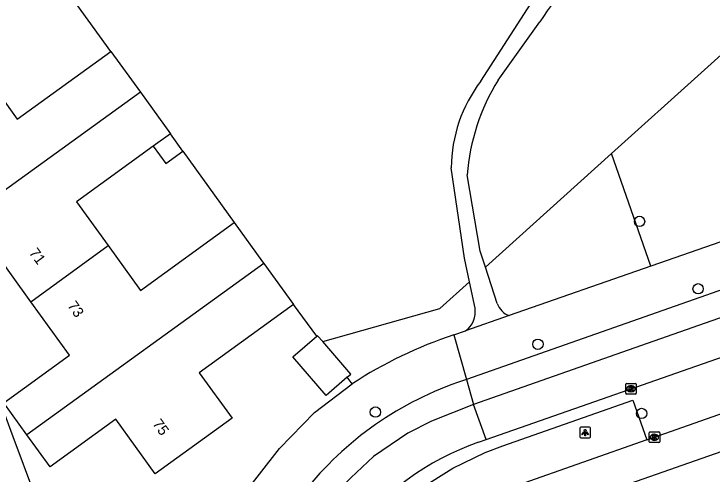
# Model space of a CAD drawing. Extents: x 158474 to 159560, y 388525 to 389605.
# Drawn here: x 158772.8 to 158838.9, y 389050 to 389093.6 of the extents above; entities that cross this region are included whole.
import ezdxf

# ---------------------------------------------------------------- set-up
doc = ezdxf.new("R2010")
doc.units = 0
for name, color, linetype in [('IMGEO_Berm_groen', 7, 'Continuous'), ('IMGEO_Boom', 7, 'Continuous'), ('IMGEO_Gemengd_bos', 7, 'Continuous'), ('IMGEO_Groenvoorziening', 7, 'Continuous'), ('IMGEO_Kolk', 7, 'Continuous'), ('IMGEO_Lichtpunt', 7, 'Continuous'), ('IMGEO_Loofbos', 7, 'Continuous'), ('IMGEO_Pand', 7, 'Continuous'), ('IMGEO_Pand_nummerreeks', 7, 'Continuous'), ('IMGEO_Rijbaan_lokaal_gesloten', 7, 'Continuous'), ('IMGEO_Voetpad_halfverhard', 7, 'Continuous'), ('IMGEO_Voetpad_open', 7, 'Continuous')]:
    doc.layers.add(name, color=color, linetype=linetype)

msp = doc.modelspace()

# ---------------------------------------------------------------- linework, layer by layer
at = {"layer": 'IMGEO_Berm_groen'}
msp.add_lwpolyline([(158803.759, 389034.662), (158800.582, 389037.081), (158804.239, 389041.876), (158806.315, 389044.319), (158808.788, 389046.678), (158811.326, 389048.622), (158814.382, 389050.549), (158817.437, 389052.017), (158819.117, 389052.662), (158831.406, 389056.979), (158832.73, 389053.212)], dxfattribs=at)
at = {"layer": 'IMGEO_Boom'}
for centre in [(158832.05, 389073.916), (158837.6, 389067.532), (158822.436, 389062.274), (158807.049, 389055.853), (158832.254, 389055.721)]:
    msp.add_circle(centre, 0.489, dxfattribs=at)
at = {"layer": 'IMGEO_Gemengd_bos'}
for points in [[(158829.414, 389080.345), (158863.345, 389110.934)], [(158817.469, 389069.576), (158829.414, 389080.345)]]:
    msp.add_lwpolyline(points, dxfattribs=at)
at = {"layer": 'IMGEO_Groenvoorziening'}
for points in [[(158833.128, 389069.659), (158829.414, 389080.345)], [(158804.846, 389058.527), (158804.383, 389059.152)]]:
    msp.add_lwpolyline(points, dxfattribs=at)
at = {"layer": 'IMGEO_Kolk'}
for p, q in [((158830.744, 389057.632), (158830.744, 389058.484)), ((158830.819, 389058.558), (158831.671, 389058.558)), ((158831.232, 389058.338), (158831.257, 389058.338)), ((158831.745, 389058.484), (158831.745, 389057.632)), ((158831.671, 389057.558), (158830.819, 389057.558)), ((158831.255, 389057.778), (158831.23, 389057.778)), ((158832.96, 389053.045), (158832.96, 389053.897)), ((158833.035, 389053.971), (158833.887, 389053.971)), ((158833.448, 389053.751), (158833.473, 389053.751)), ((158833.961, 389053.897), (158833.961, 389053.045)), ((158833.887, 389052.971), (158833.035, 389052.971)), ((158833.471, 389053.191), (158833.446, 389053.191))]:
    msp.add_line(p, q, dxfattribs=at)
for points in [[(158830.744, 389057.632), (158830.744, 389058.484)], [(158830.819, 389058.558), (158831.671, 389058.558)], [(158831.065, 389058.258), (158831.188, 389058.258), (158831.188, 389058.107), (158831.318, 389058.258), (158831.482, 389058.258), (158831.336, 389058.107), (158831.489, 389057.858), (158831.337, 389057.858), (158831.252, 389058.022), (158831.188, 389057.955), (158831.188, 389057.858), (158831.065, 389057.858), (158831.065, 389058.258)], [(158831.745, 389058.484), (158831.745, 389057.632)], [(158831.671, 389057.558), (158830.819, 389057.558)], [(158832.96, 389053.045), (158832.96, 389053.897)], [(158833.035, 389053.971), (158833.887, 389053.971)], [(158833.281, 389053.671), (158833.404, 389053.671), (158833.404, 389053.52), (158833.534, 389053.671), (158833.698, 389053.671), (158833.552, 389053.52), (158833.705, 389053.271), (158833.553, 389053.271), (158833.468, 389053.435), (158833.404, 389053.368), (158833.404, 389053.271), (158833.281, 389053.271), (158833.281, 389053.671)], [(158833.961, 389053.897), (158833.961, 389053.045)], [(158833.887, 389052.971), (158833.035, 389052.971)]]:
    msp.add_lwpolyline(points, dxfattribs=at)
for centre, start, end in [((158830.821, 389058.482), 91.55205, 178.44795), ((158830.821, 389058.482), 91.55205, 178.44795), ((158831.669, 389058.482), 1.55205, 88.44795), ((158831.669, 389058.482), 1.55205, 88.44795), ((158830.821, 389057.634), 181.55205, 268.44795), ((158830.821, 389057.634), 181.55205, 268.44795), ((158831.669, 389057.634), 271.55205, 358.44795), ((158831.669, 389057.634), 271.55205, 358.44795), ((158833.037, 389053.895), 91.55205, 178.44795), ((158833.037, 389053.895), 91.55205, 178.44795), ((158833.885, 389053.895), 1.55205, 88.44795), ((158833.885, 389053.895), 1.55205, 88.44795), ((158833.037, 389053.047), 181.55205, 268.44795), ((158833.037, 389053.047), 181.55205, 268.44795), ((158833.885, 389053.047), 271.55205, 358.44795), ((158833.885, 389053.047), 271.55205, 358.44795)]:
    msp.add_arc(centre, 0.0765, start, end, dxfattribs=at)
for centre, major_axis, ratio, start_param, end_param in [((158831.231, 389058.058), (-0.387, 0.002), 0.722429, 4.712389, 7.853982), ((158831.256, 389058.058), (-0.39, 0.002), 0.717154, 1.570796, 4.712389), ((158833.447, 389053.471), (-0.387, 0.002), 0.722429, 4.712389, 7.853982), ((158833.472, 389053.471), (-0.39, 0.002), 0.717154, 1.570796, 4.712389)]:
    msp.add_ellipse(centre, major_axis=major_axis, ratio=ratio, start_param=start_param, end_param=end_param, dxfattribs=at)
at = {"layer": 'IMGEO_Lichtpunt'}
for p, q in [((158826.41, 389054.319), (158826.41, 389053.512)), ((158826.41, 389054.319), (158826.41, 389053.512)), ((158827.312, 389054.414), (158826.504, 389054.414)), ((158827.312, 389054.414), (158826.504, 389054.414)), ((158827.406, 389053.512), (158827.406, 389054.319)), ((158827.406, 389053.512), (158827.406, 389054.319)), ((158826.504, 389053.418), (158827.312, 389053.418)), ((158826.504, 389053.418), (158827.312, 389053.418))]:
    msp.add_line(p, q, dxfattribs=at)
for points in [[(158826.784, 389053.983), (158826.823, 389053.955), (158826.635, 389053.693), (158826.597, 389053.72), (158826.784, 389053.983)], [(158826.886, 389053.935), (158826.933, 389053.935), (158826.933, 389053.613), (158826.886, 389053.613), (158826.886, 389053.935)], [(158826.996, 389053.955), (158827.034, 389053.982), (158827.221, 389053.72), (158827.182, 389053.692), (158826.996, 389053.955)]]:
    msp.add_lwpolyline(points, dxfattribs=at)
msp.add_circle((158826.909, 389054.117), 0.0994, dxfattribs=at)
for centre, start, end in [((158826.504, 389054.319), 90, 180), ((158826.504, 389054.319), 90, 180), ((158827.312, 389054.319), 0, 90), ((158827.312, 389054.319), 0, 90), ((158826.504, 389053.512), 180, 270), ((158826.504, 389053.512), 180, 270), ((158827.312, 389053.512), 270, 0), ((158827.312, 389053.512), 270, 360)]:
    msp.add_arc(centre, 0.0946, start, end, dxfattribs=at)
at = {"layer": 'IMGEO_Loofbos'}
for points in [[(158781.994, 389090.017), (158776.247, 389098.029), (158790.784, 389114.383), (158788.821, 389116.176)], [(158788.835, 389080.564), (158793.695, 389073.806)], [(158802.062, 389062.524), (158813.145, 389065.677), (158815.947, 389068.203)], [(158801.513, 389063.033), (158799.31, 389066.047)]]:
    msp.add_lwpolyline(points, dxfattribs=at)
at = {"layer": 'IMGEO_Pand'}
for points in [[(158762.31, 389069.901), (158760.108, 389072.944), (158766.342, 389077.455), (158762.6, 389082.626), (158766.651, 389085.558), (158769.984, 389087.97), (158773.14, 389083.609), (158781.994, 389090.017)], [(158781.994, 389090.017), (158784.801, 389086.138)], [(158784.801, 389086.138), (158762.31, 389069.901)], [(158784.801, 389086.138), (158787.645, 389082.208)], [(158787.645, 389082.208), (158786.023, 389081.034)], [(158788.835, 389080.564), (158787.645, 389082.208)], [(158786.023, 389081.034), (158778.75, 389075.77), (158781.756, 389071.617)], [(158786.023, 389081.034), (158787.213, 389079.39), (158788.835, 389080.564)], [(158781.756, 389071.617), (158784.82, 389067.383), (158793.695, 389073.806)], [(158793.695, 389073.806), (158796.379, 389070.098), (158796.503, 389069.926)], [(158774.438, 389066.307), (158770.753, 389071.399), (158764.5, 389066.874), (158762.31, 389069.901)], [(158774.438, 389066.307), (158781.756, 389071.617)], [(158796.503, 389069.926), (158774.067, 389053.708)], [(158796.503, 389069.926), (158799.31, 389066.047)], [(158774.067, 389053.708), (158771.874, 389056.738), (158778.102, 389061.245), (158774.438, 389066.307)], [(158799.31, 389066.047), (158790.371, 389059.578), (158793.489, 389055.27), (158786.217, 389050.008), (158782.478, 389055.175), (158776.261, 389050.676), (158774.067, 389053.708)], [(158804.383, 389059.152), (158802.382, 389057.434), (158799.245, 389061.085), (158801.513, 389063.033)], [(158802.062, 389062.524), (158801.577, 389063.088), (158801.513, 389063.033)], [(158804.383, 389059.152), (158804.714, 389059.437), (158802.062, 389062.524)]]:
    msp.add_lwpolyline(points, dxfattribs=at)
at = {"layer": 'IMGEO_Rijbaan_lokaal_gesloten'}
for points in [[(159061.27, 389142.264), (159027.739, 389130.513), (158985.407, 389115.829), (158951.575, 389103.853), (158902.626, 389086.773), (158869.852, 389075.342), (158830.988, 389061.725), (158816.351, 389056.585)], [(158821.97, 389045.718), (158824.915, 389046.92), (158839.236, 389051.93), (158872.062, 389063.415), (158925.413, 389082.08), (158963.649, 389095.442), (159003.419, 389109.341), (159022.452, 389115.993), (159060.663, 389129.346), (159065.179, 389130.887)], [(158877.857, 389080.719), (158852.841, 389072.023), (158815.672, 389058.954)], [(158817.551, 389053.252), (158839.997, 389061.131), (158871.37, 389072.085)], [(158832.73, 389053.212), (158850.229, 389059.368), (158873.217, 389067.419)], [(158815.672, 389058.954), (158814.833, 389058.659)], [(158815.672, 389058.954), (158816.351, 389056.585)], [(158816.351, 389056.585), (158812.361, 389054.997), (158810.132, 389053.866), (158806.876, 389051.639), (158804.716, 389049.617), (158803.379, 389048.28), (158800.43, 389044.703), (158777.642, 389014.753), (158751.605, 388980.623), (158732.013, 388954.68), (158705.771, 388920.107), (158682.617, 388890.402), (158665.532, 388870.907), (158651.596, 388856.454), (158651.514, 388856.372), (158649.845, 388858.063)], [(158817.551, 389053.252), (158816.351, 389056.585)], [(158816.807, 389052.991), (158817.551, 389053.252)], [(158832.73, 389053.212), (158820.551, 389048.928)]]:
    msp.add_lwpolyline(points, dxfattribs=at)
for centre, radius, start, end in [((158825.508, 389028.303), 32.178, 109.3752, 142.69507), ((158825.493, 389028.235), 26.236, 109.33399, 142.78325)]:
    msp.add_arc(centre, radius, start, end, dxfattribs=at)
at = {"layer": 'IMGEO_Voetpad_halfverhard'}
for points in [[(158817.024, 389087.185), (158822.071, 389095.043)], [(158818.659, 389087.297), (158822.614, 389092.805)], [(158815.947, 389068.203), (158815.473, 389070.419), (158814.225, 389078.997)], [(158817.469, 389069.576), (158816.981, 389071.09), (158815.732, 389078.311)], [(158818.578, 389066.138), (158817.469, 389069.576)], [(158816.48, 389065.709), (158815.947, 389068.203)]]:
    msp.add_lwpolyline(points, dxfattribs=at)
for centre, radius, start, end in [((158859.453, 389068.679), 44.036, 133.60357, 146.77948), ((158835.781, 389076.75), 20.11, 148.36772, 175.54842), ((158827.963, 389078.873), 13.739, 142.77169, 179.48317), ((158820.381, 389066.781), 1.915, 199.63424, 249.66521), ((158814.285, 389065.355), 2.224, 305.40584, 9.17056)]:
    msp.add_arc(centre, radius, start, end, dxfattribs=at)
at = {"layer": 'IMGEO_Voetpad_open'}
for points in [[(158877.683, 389085.181), (158833.128, 389069.659)], [(158833.128, 389069.659), (158819.716, 389064.986)], [(158819.716, 389064.986), (158815.573, 389063.542)], [(158814.468, 389063.158), (158815.573, 389063.542)], [(158814.468, 389063.158), (158815.672, 389058.954)], [(158787.267, 389038.677), (158797.969, 389052.399), (158801.295, 389055.812), (158804.846, 389058.527)], [(158771.254, 389057.492), (158772.724, 389053.549), (158774.772, 389048.054), (158787.267, 389038.677)]]:
    msp.add_lwpolyline(points, dxfattribs=at)
msp.add_arc((158827.187, 389024.421), 40.772, 108.17647, 123.22589, dxfattribs=at)

# ---------------------------------------------------------------- texts
at = {"layer": 'IMGEO_Pand_nummerreeks'}
for s, rotation, p in [('71', 306.25083, (158774.222, 389070.929)), ('73', 305.53661, (158777.856, 389065.925)), ('75', 305.89066, (158785.905, 389054.739))]:
    msp.add_text(s, height=1, rotation=rotation, dxfattribs=at).set_placement(p)

doc.saveas('drawing.dxf')
